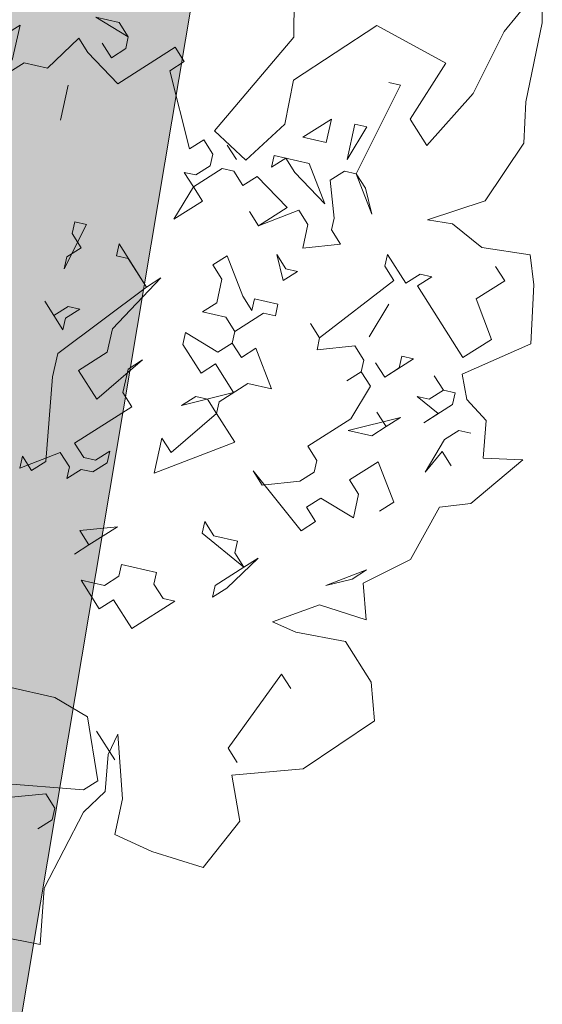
# Model space of a CAD drawing. Header units: metres. Extents: x -228 to 168, y -124 to 293.
# Tile 487 of 613: x 108.12 to 111.52, y 40.37 to 46.77. Entities that reach past the tile are written whole.
import ezdxf

# ---------------------------------------------------------------- set-up
doc = ezdxf.new("R2010")
doc.units = ezdxf.units.M
doc.header["$MEASUREMENT"] = 0
doc.layers.add('Bepflanzung.3 _ UMGEBUNG', color=7, linetype='Continuous')
doc.layers.add('Parzellen.3 _ UMGEBUNG', color=7, linetype='Continuous')

msp = doc.modelspace()

# ---------------------------------------------------------------- hatches: boundary and pattern name
at = {"layer": 'Parzellen.3 _ UMGEBUNG', "linetype": 'Continuous', "lineweight": 18, "true_color": 0xfafafa}
msp.add_hatch(color=7, dxfattribs=at).paths.add_polyline_path([(45.9368, 75.7239), (30.1735, 58.4417), (47.6942, 42.7851), (50.814, 46.4486), (105.7984, 26.3829), (110.1974, 52.5824), (105.9288, 54.3083)])

# ---------------------------------------------------------------- linework, layer by layer
at = {"layer": 'Bepflanzung.3 _ UMGEBUNG', "color": 33, "linetype": 'Continuous', "lineweight": 18, "true_color": 0xa89c73}
for p, q in [((109.9048, 46.6618), (109.9091, 47.1752)), ((111.5202, 47.0019), (111.2729, 46.6979)), ((111.5212, 46.7548), (111.5202, 47.0019)), ((108.033, 46.6808), (108.1262, 46.7401)), ((108.1262, 46.7401), (108.0752, 46.5113)), ((108.8293, 46.6633), (108.6176, 46.7906)), ((108.6176, 46.7906), (108.7701, 46.7566)), ((108.7701, 46.7566), (108.8293, 46.6633)), ((111.4131, 46.2414), (111.5212, 46.7548)), ((110.4449, 46.7371), (109.9025, 46.3813)), ((110.8941, 46.4931), (110.4449, 46.7371)), ((111.2729, 46.6979), (111.0706, 46.2942)), ((108.5074, 46.6551), (108.3039, 46.4604)), ((108.5666, 46.5618), (108.5074, 46.6551)), ((108.7191, 46.5278), (108.6599, 46.6211)), ((108.6599, 46.6211), (108.7191, 46.5278)), ((108.8293, 46.6633), (108.8123, 46.5871)), ((108.8123, 46.5871), (108.8293, 46.6633)), ((109.3894, 46.0518), (109.9048, 46.6618)), ((108.7614, 46.3584), (108.5666, 46.5618)), ((108.8123, 46.5871), (108.7191, 46.5278)), ((108.7191, 46.5278), (108.8123, 46.5871)), ((109.1343, 46.5953), (108.7614, 46.3584)), ((109.1935, 46.5021), (109.1343, 46.5953)), ((108.1514, 46.4944), (108.0582, 46.4351)), ((108.3039, 46.4604), (108.1514, 46.4944)), ((109.1003, 46.4429), (109.1935, 46.5021)), ((110.663, 46.1269), (110.8941, 46.4931)), ((109.227, 45.9344), (109.1003, 46.4429)), ((109.9025, 46.3813), (109.848, 46.0954)), ((110.5236, 46.3656), (110.5998, 46.3486)), ((108.4394, 46.3501), (108.3884, 46.1214)), ((110.5998, 46.3486), (110.3114, 45.7727)), ((111.0706, 46.2942), (110.771, 45.957)), ((111.4015, 45.9722), (111.4131, 46.2414)), ((109.9642, 46.0102), (110.1507, 46.1287)), ((110.1507, 46.1287), (110.1167, 45.9762)), ((110.771, 45.957), (110.663, 46.1269)), ((109.5936, 45.8604), (109.3894, 46.0518)), ((109.848, 46.0954), (109.5936, 45.8604)), ((110.2521, 45.8659), (110.3031, 46.0947)), ((110.3794, 46.0777), (110.2521, 45.8659)), ((110.3031, 46.0947), (110.3794, 46.0777)), ((109.3203, 45.9937), (109.227, 45.9344)), ((109.3795, 45.9004), (109.3203, 45.9937)), ((110.1167, 45.9762), (109.9642, 46.0102)), ((111.1499, 45.5967), (111.4015, 45.9722)), ((109.532, 45.8664), (109.4728, 45.9597)), ((109.3625, 45.8242), (109.3795, 45.9004)), ((109.7607, 45.8155), (109.7777, 45.8917)), ((109.8539, 45.8747), (109.7607, 45.8155)), ((109.7777, 45.8917), (110.0064, 45.8407)), ((109.9132, 45.7815), (109.8539, 45.8747)), ((109.2523, 45.6887), (109.193, 45.782)), ((109.193, 45.782), (109.2693, 45.765)), ((109.4388, 45.8072), (109.2523, 45.6887)), ((109.2693, 45.765), (109.3625, 45.8242)), ((109.515, 45.7902), (109.4388, 45.8072)), ((109.5742, 45.697), (109.515, 45.7902)), ((110.1079, 45.578), (109.9132, 45.7815)), ((110.0064, 45.8407), (110.1079, 45.578)), ((110.2351, 45.7897), (110.1419, 45.7305)), ((110.3114, 45.7727), (110.2351, 45.7897)), ((109.6675, 45.7562), (109.5742, 45.697)), ((109.8622, 45.5527), (109.6675, 45.7562)), ((110.1419, 45.7305), (110.1672, 45.4848)), ((110.3114, 45.7727), (110.4129, 45.51)), ((110.3706, 45.6795), (110.3114, 45.7727)), ((109.1251, 45.477), (109.2523, 45.6887)), ((109.2523, 45.6887), (109.3115, 45.5955)), ((110.4129, 45.51), (110.3706, 45.6795)), ((109.3115, 45.5955), (109.2183, 45.5362)), ((110.7754, 45.4734), (111.1499, 45.5967)), ((109.2183, 45.5362), (109.1251, 45.477)), ((109.6757, 45.4343), (109.6165, 45.5275)), ((109.6165, 45.5275), (109.6757, 45.4343)), ((109.6757, 45.4343), (109.8622, 45.5527)), ((109.9384, 45.5357), (109.6757, 45.4343)), ((109.9977, 45.4425), (109.9384, 45.5357)), ((108.4642, 45.3843), (108.4811, 45.4605)), ((108.4811, 45.4605), (108.5574, 45.4435)), ((110.1672, 45.4848), (110.1502, 45.4085)), ((110.9382, 45.4484), (110.7754, 45.4734)), ((108.5574, 45.4435), (108.4132, 45.1555)), ((109.9637, 45.29), (109.9977, 45.4425)), ((110.1502, 45.4085), (110.2094, 45.3153)), ((111.1281, 45.2938), (110.9382, 45.4484)), ((108.5234, 45.291), (108.4642, 45.3843)), ((108.4302, 45.2318), (108.5234, 45.291)), ((108.7521, 45.24), (108.7691, 45.3163)), ((108.7691, 45.3163), (108.9468, 45.0366)), ((110.2094, 45.3153), (109.9637, 45.29)), ((111.4429, 45.2461), (111.1281, 45.2938)), ((108.4132, 45.1555), (108.4302, 45.2318)), ((108.8283, 45.223), (108.7521, 45.24)), ((108.9468, 45.0366), (108.8283, 45.223)), ((109.379, 45.1803), (109.4723, 45.2395)), ((109.4723, 45.2395), (109.5737, 44.9768)), ((109.8365, 45.0783), (109.7942, 45.2478)), ((109.7942, 45.2478), (109.8534, 45.1546)), ((110.4974, 45.1711), (110.5144, 45.2473)), ((110.5144, 45.2473), (110.6328, 45.0608)), ((111.4665, 45.05), (111.4429, 45.2461)), ((109.4383, 45.0871), (109.379, 45.1803)), ((109.8534, 45.1546), (109.9297, 45.1376)), ((110.5566, 45.0778), (110.4974, 45.1711)), ((111.2767, 45.0773), (111.2175, 45.1706)), ((109.0401, 45.0958), (108.7264, 44.7656)), ((108.9468, 45.0366), (109.0401, 45.0958)), ((109.4043, 44.9346), (109.4383, 45.0871)), ((109.9297, 45.1376), (109.8365, 45.0783)), ((110.0734, 44.7054), (110.5566, 45.0778)), ((110.6328, 45.0608), (110.7261, 45.1201)), ((110.8023, 45.1031), (110.7091, 45.0438)), ((110.7261, 45.1201), (110.8023, 45.1031)), ((111.0903, 44.9588), (111.2767, 45.0773)), ((108.3704, 44.6049), (108.9468, 45.0366)), ((110.7091, 45.0438), (111.0053, 44.5776)), ((111.4463, 44.6672), (111.4665, 45.05)), ((109.5737, 44.9768), (109.633, 44.8836)), ((109.633, 44.8836), (109.65, 44.9598)), ((109.65, 44.9598), (109.8025, 44.9258)), ((111.1918, 44.6961), (111.0903, 44.9588)), ((108.4044, 44.7574), (108.2859, 44.9438)), ((108.2859, 44.9438), (108.3452, 44.8506)), ((108.3452, 44.8506), (108.4384, 44.9098)), ((108.5146, 44.8928), (108.4214, 44.8336)), ((108.4384, 44.9098), (108.5146, 44.8928)), ((109.311, 44.8753), (109.4043, 44.9346)), ((109.8025, 44.9258), (109.7855, 44.8496)), ((110.5226, 44.9253), (110.3954, 44.7136)), ((110.3954, 44.7136), (110.5226, 44.9253)), ((108.4214, 44.8336), (108.4044, 44.7574)), ((109.4635, 44.8413), (109.311, 44.8753)), ((109.5227, 44.7481), (109.4635, 44.8413)), ((109.7092, 44.8666), (109.5227, 44.7481)), ((109.7855, 44.8496), (109.7092, 44.8666)), ((108.7264, 44.7656), (108.6924, 44.6131)), ((110.0734, 44.7054), (110.0142, 44.7986)), ((110.0142, 44.7986), (110.0734, 44.7054)), ((109.1838, 44.6636), (109.2008, 44.7399)), ((109.2008, 44.7399), (109.4125, 44.6126)), ((109.5057, 44.6719), (109.5227, 44.7481)), ((109.5227, 44.7481), (109.5057, 44.6719)), ((110.0564, 44.6291), (110.0734, 44.7054)), ((111.0053, 44.5776), (111.1918, 44.6961)), ((109.3023, 44.4771), (109.1838, 44.6636)), ((109.4125, 44.6126), (109.5057, 44.6719)), ((109.5057, 44.6719), (109.565, 44.5786)), ((109.565, 44.5786), (109.6582, 44.6379)), ((109.6582, 44.6379), (109.7597, 44.3752)), ((110.3021, 44.6544), (110.0564, 44.6291)), ((110.3614, 44.5611), (110.3021, 44.6544)), ((111.0004, 44.4694), (111.4463, 44.6672)), ((108.3364, 44.4524), (108.3704, 44.6049)), ((108.6924, 44.6131), (108.5059, 44.4946)), ((108.6244, 44.3082), (108.9211, 44.5621)), ((108.9211, 44.5621), (108.8278, 44.5029)), ((110.6833, 44.5694), (110.4969, 44.4509)), ((110.5901, 44.5101), (110.6071, 44.5864)), ((110.6071, 44.5864), (110.6833, 44.5694)), ((108.8278, 44.5029), (108.7939, 44.3504)), ((109.3955, 44.5364), (109.3023, 44.4771)), ((109.514, 44.3499), (109.3955, 44.5364)), ((110.3444, 44.4849), (110.3614, 44.5611)), ((110.4969, 44.4509), (110.4376, 44.5441)), ((110.4376, 44.5441), (110.4969, 44.4509)), ((110.4969, 44.4509), (110.5901, 44.5101)), ((108.2937, 43.9017), (108.3364, 44.4524)), ((108.5059, 44.4946), (108.6244, 44.3082)), ((110.3444, 44.4849), (110.2511, 44.4257)), ((110.2511, 44.4257), (110.3444, 44.4849)), ((110.4036, 44.3917), (110.3444, 44.4849)), ((110.878, 44.3659), (110.8188, 44.4592)), ((110.8188, 44.4592), (110.878, 44.3659)), ((111.0297, 44.3044), (111.0004, 44.4694)), ((109.6072, 44.4092), (109.4208, 44.2907)), ((109.7597, 44.3752), (109.6072, 44.4092)), ((110.2764, 44.1799), (110.4036, 44.3917)), ((108.7939, 44.3504), (108.8531, 44.2572)), ((109.175, 44.2654), (109.514, 44.3499)), ((109.2683, 44.3247), (109.175, 44.2654)), ((109.3445, 44.3077), (109.2683, 44.3247)), ((109.4038, 44.2144), (109.3445, 44.3077)), ((110.8441, 44.2134), (110.7086, 44.3237)), ((110.7086, 44.3237), (110.7848, 44.3067)), ((110.7848, 44.3067), (110.878, 44.3659)), ((110.878, 44.3659), (110.9543, 44.3489)), ((110.9543, 44.3489), (110.9373, 44.2727)), ((108.8531, 44.2572), (108.4802, 44.0202)), ((109.4208, 44.2907), (109.4038, 44.2144)), ((110.9373, 44.2727), (110.7508, 44.1542)), ((111.1561, 44.1682), (111.0297, 44.3044)), ((109.1071, 43.9605), (109.4038, 44.2144)), ((109.4038, 44.2144), (109.5222, 44.028)), ((109.9967, 44.0022), (110.2764, 44.1799)), ((110.5983, 44.1882), (110.2594, 44.1037)), ((110.5051, 44.129), (110.4459, 44.2222)), ((110.4459, 44.2222), (110.5051, 44.129)), ((110.5051, 44.129), (110.5983, 44.1882)), ((110.7508, 44.1542), (110.8441, 44.2134)), ((110.4119, 44.0697), (110.5051, 44.129)), ((111.1367, 43.9229), (111.1561, 44.1682)), ((108.9968, 43.825), (109.0478, 44.0537)), ((109.0478, 44.0537), (109.1071, 43.9605)), ((110.2594, 44.1037), (110.4119, 44.0697)), ((110.8863, 44.044), (110.9795, 44.1032)), ((110.9795, 44.1032), (111.0558, 44.0862)), ((108.4802, 44.0202), (108.5394, 43.927)), ((109.5222, 44.028), (108.9968, 43.825)), ((110.0559, 43.909), (109.9967, 44.0022)), ((110.7591, 43.8322), (110.8863, 44.044)), ((108.3869, 43.961), (108.1242, 43.8595)), ((108.1242, 43.8595), (108.1412, 43.9357)), ((108.1412, 43.9357), (108.2004, 43.8425)), ((108.4462, 43.8677), (108.3869, 43.961)), ((108.5394, 43.927), (108.6156, 43.91)), ((108.6156, 43.91), (108.7089, 43.9692)), ((108.7089, 43.9692), (108.6919, 43.893)), ((110.8693, 43.9677), (110.7591, 43.8322)), ((110.9285, 43.8745), (110.8693, 43.9677)), ((111.3942, 43.9117), (111.1367, 43.9229)), ((108.2004, 43.8425), (108.2937, 43.9017)), ((108.4292, 43.7915), (108.4462, 43.8677)), ((108.6919, 43.893), (108.5986, 43.8337)), ((110.0389, 43.8327), (110.0559, 43.909)), ((110.4541, 43.9002), (110.2676, 43.7818)), ((110.5556, 43.6375), (110.4541, 43.9002)), ((111.0573, 43.6282), (111.3942, 43.9117)), ((108.5224, 43.8507), (108.4292, 43.7915)), ((108.5986, 43.8337), (108.5224, 43.8507)), ((109.9539, 43.4516), (109.6407, 43.8415)), ((109.6407, 43.8415), (109.7, 43.7483)), ((109.9457, 43.7735), (110.0389, 43.8327)), ((109.7, 43.7483), (109.9457, 43.7735)), ((110.2676, 43.7818), (110.3269, 43.6885)), ((110.3269, 43.6885), (110.2929, 43.536)), ((110.0812, 43.6633), (109.9879, 43.604)), ((109.9879, 43.604), (110.0472, 43.5108)), ((110.2929, 43.536), (110.0812, 43.6633)), ((110.4624, 43.5783), (110.5556, 43.6375)), ((110.6646, 43.265), (110.8525, 43.6047)), ((110.8525, 43.6047), (111.0573, 43.6282)), ((108.5136, 43.4525), (108.7594, 43.4778)), ((108.7594, 43.4778), (108.5729, 43.3593)), ((109.31, 43.4351), (109.327, 43.5113)), ((109.327, 43.5113), (109.3863, 43.4181)), ((110.0472, 43.5108), (109.9539, 43.4516)), ((108.5729, 43.3593), (108.5136, 43.4525)), ((109.581, 43.2146), (109.31, 43.4351)), ((109.3863, 43.4181), (109.5387, 43.3841)), ((108.5729, 43.3593), (108.4797, 43.3001)), ((108.4797, 43.3001), (108.5729, 43.3593)), ((109.5387, 43.3841), (109.5218, 43.3078)), ((109.5218, 43.3078), (109.581, 43.2146)), ((108.7676, 43.1558), (108.7846, 43.2321)), ((108.7846, 43.2321), (109.0133, 43.1811)), ((109.6742, 43.2738), (109.4708, 43.0791)), ((109.581, 43.2146), (109.6742, 43.2738)), ((110.356, 43.1116), (110.6646, 43.265)), ((108.6744, 43.0966), (108.7676, 43.1558)), ((109.0133, 43.1811), (108.9963, 43.1049)), ((109.3945, 43.0961), (109.581, 43.2146)), ((110.1147, 43.0956), (110.3774, 43.1971)), ((110.3774, 43.1971), (110.2841, 43.1378)), ((108.6404, 42.9441), (108.5219, 43.1306)), ((108.5219, 43.1306), (108.6744, 43.0966)), ((108.9963, 43.1049), (109.0556, 43.0116)), ((109.3775, 43.0199), (109.3945, 43.0961)), ((110.2841, 43.1378), (110.1147, 43.0956)), ((110.3758, 42.873), (110.356, 43.1116)), ((109.4708, 43.0791), (109.3775, 43.0199)), ((108.7336, 43.0034), (108.6404, 42.9441)), ((108.8521, 42.8169), (108.7336, 43.0034)), ((109.1318, 42.9946), (108.8521, 42.8169)), ((109.0556, 43.0116), (109.1318, 42.9946)), ((109.7662, 42.8594), (110.0716, 42.9708)), ((110.0716, 42.9708), (110.3758, 42.873)), ((109.9194, 42.7915), (109.7662, 42.8594)), ((110.2425, 42.7307), (109.9194, 42.7915)), ((110.4095, 42.4661), (110.2425, 42.7307)), ((109.4785, 42.037), (109.8262, 42.5197)), ((109.8262, 42.5197), (109.8854, 42.4265)), ((110.4303, 42.215), (110.4095, 42.4661)), ((108.3519, 42.3682), (108.047, 42.4362)), ((108.5636, 42.241), (108.3519, 42.3682)), ((108.6311, 41.8258), (108.5636, 42.241)), ((109.9667, 41.9033), (110.4303, 42.215)), ((108.7414, 41.9613), (108.6229, 42.1477)), ((108.6988, 41.9976), (108.7618, 42.1294)), ((108.7618, 42.1294), (108.7912, 41.7077)), ((109.5378, 41.9438), (109.4785, 42.037)), ((108.6784, 41.7553), (108.6988, 41.9976)), ((109.5021, 41.863), (109.9667, 41.9033)), ((107.9872, 41.8093), (108.5379, 41.7665)), ((108.5379, 41.7665), (108.6311, 41.8258)), ((109.5552, 41.5634), (109.5021, 41.863)), ((108.5371, 41.6225), (108.6784, 41.7553)), ((108.2922, 41.7413), (108.0465, 41.7161)), ((108.3514, 41.6481), (108.2922, 41.7413)), ((108.7912, 41.7077), (108.741, 41.4756)), ((108.2829, 41.1276), (108.5371, 41.6225)), ((108.3344, 41.5718), (108.3514, 41.6481)), ((108.2412, 41.5126), (108.3344, 41.5718)), ((109.3157, 41.2618), (109.5552, 41.5634)), ((108.741, 41.4756), (108.9818, 41.3657)), ((108.9818, 41.3657), (109.3157, 41.2618)), ((108.2563, 40.7622), (108.2829, 41.1276)), ((107.836, 40.8447), (108.2563, 40.7622))]:
    msp.add_line(p, q, dxfattribs=at)
at = {"layer": 'Parzellen.3 _ UMGEBUNG', "color": 253, "linetype": 'Continuous', "lineweight": 18, "true_color": 0x9f9f9f, "flags": 128}
msp.add_lwpolyline([(45.9368, 75.7239), (105.9288, 54.3083), (110.1974, 52.5824), (105.7984, 26.3829), (50.814, 46.4486), (47.6942, 42.7851), (30.1735, 58.4417)], close=True, dxfattribs=at)

doc.saveas('drawing.dxf')
